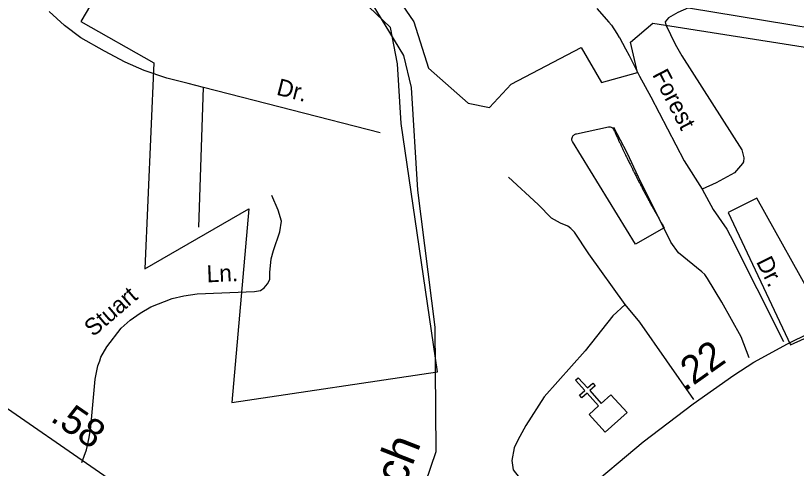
# Model space of a CAD drawing. Extents: x 2104537 to 2336408, y 34176 to 229611.
# Drawn here: x 2187530 to 2190991, y 85032 to 87042 of the extents above; entities that cross this region are included whole.
import ezdxf

# ---------------------------------------------------------------- set-up
doc = ezdxf.new("R2010")
doc.units = 0
for name, color, linetype in [('Exist Boundary Political City Limit New', 7, 'Continuous'), ('Exist Boundary Political City Limit New Hole', 7, 'Continuous'), ('Exist Cultural Church CELL', 7, 'Continuous'), ('Exist Hydrographic Creek Single Shore', 7, 'Continuous'), ('Exist Road Non-System Type 51', 7, 'Continuous'), ('Exist Road Non-System Type 51 Label', 7, 'Continuous'), ('Exist Road Primary US Attributed', 7, 'Continuous'), ('Exist Road Primary US Divided Attributed', 7, 'Continuous'), ('Exist Road Primary US Mileage Hundredths English Label', 7, 'Continuous'), ('Exist Road Secondary Mileage Hundredths English Label', 7, 'Continuous'), ('Exist Road Secondary Type 51 Attributed', 7, 'Continuous'), ('Map Preparation Boundary City Limit Buffer Line', 7, 'Continuous'), ('Old_Level_32', 7, 'Continuous')]:
    doc.layers.add(name, color=color, linetype=linetype)

msp = doc.modelspace()

# ---------------------------------------------------------------- linework, layer by layer
at = {"layer": 'Exist Boundary Political City Limit New'}
for points in [[(2188450.5, 88086), (2187818.5, 87016), (2188142.5, 86833.1), (2188102.8, 85918.3), (2188563.8, 86184.8), (2188488.2, 85325.6), (2189400.5, 85460.8), (2189238.5, 86563.7), (2189222.5, 86827.4), (2189192.2, 86989.6), (2189001.5, 87173.1)], [(2189172.5, 87194.5), (2189295.5, 87014.5), (2189360.8, 86809.2), (2189535.8, 86654.1), (2189631.2, 86634.2), (2189726.5, 86737.6), (2190036.8, 86900.7), (2190128, 86745.6), (2190287, 86789.3), (2190255.2, 86924.6), (2190354.8, 87008.1), (2191519.5, 86825.1)], [(2191086.2, 85747.2), (2190815.8, 86232.5), (2190688.5, 86168.9), (2190965, 85580.2), (2191386.2, 85771.1)]]:
    msp.add_lwpolyline(points, dxfattribs=at)
at = {"layer": 'Exist Boundary Political City Limit New Hole'}
for points in [[(2190007.8, 86514), (2190010.2, 86515.5), (2190013, 86516.8), (2190015.8, 86518), (2190158, 86548.6), (2190161.8, 86548.8), (2190165.8, 86548.3), (2190169.5, 86547.2), (2190173.2, 86545.4), (2190175.5, 86543.7), (2190177.8, 86541.7), (2190180.2, 86538.6), (2190182.5, 86534.2), (2190183.8, 86531.3), (2190185, 86528.6), (2190186.5, 86525.6), (2190187.5, 86522.9), (2190189.5, 86518.8), (2190191, 86515.5), (2190192.5, 86512.1), (2190194.2, 86508.5), (2190195.8, 86504.9), (2190197.8, 86501), (2190199.2, 86497.4), (2190201, 86493.7), (2190203, 86489.5), (2190204.8, 86485.4), (2190206.2, 86482.2), (2190207.8, 86478.9), (2190209.5, 86475.6), (2190211, 86472.3), (2190212.5, 86468.7), (2190214.5, 86464.6), (2190216.2, 86460.9), (2190217.5, 86458.3), (2190218.8, 86455.4), (2190220.2, 86452.5), (2190222.2, 86448.1), (2190224, 86444.4), (2190225.2, 86441.7), (2190226.8, 86438.9), (2190228.2, 86435.7), (2190230.5, 86430.6), (2190232.5, 86426.9), (2190234, 86423.7), (2190235.8, 86420.2), (2190238, 86415.5), (2190239.8, 86411.8), (2190241.2, 86408.8), (2190242.8, 86405.5), (2190244.2, 86402.2), (2190246.2, 86398.5), (2190248.5, 86393.9), (2190250.2, 86390.3), (2190252, 86386.8), (2190254, 86382.8), (2190255.5, 86379.6), (2190256.8, 86376.9), (2190258.2, 86374), (2190259.8, 86371.1), (2190261.5, 86367.7), (2190262.8, 86364.8), (2190264.5, 86361.4), (2190266.5, 86357.4), (2190268.2, 86353.7), (2190269.8, 86351.2), (2190271, 86348.3), (2190272.5, 86345.6), (2190274, 86342.3), (2190276.2, 86338.2), (2190278.5, 86333.6), (2190280.5, 86329.5), (2190282.5, 86325.9), (2190284, 86322.6), (2190285.5, 86319.7), (2190287.2, 86316.6), (2190288.8, 86313.6), (2190290.5, 86310.3), (2190292.8, 86305.6), (2190295, 86301.6), (2190296.8, 86298.1), (2190298.5, 86294.8), (2190300, 86291.8), (2190302.2, 86287.6), (2190304.2, 86283.8), (2190306, 86280.3), (2190307.8, 86277), (2190309.8, 86273.1), (2190312, 86268.8), (2190314.2, 86264.6), (2190316.2, 86260.8), (2190318.2, 86257.3), (2190319.5, 86254.6), (2190321.5, 86250.9), (2190323.5, 86247.1), (2190325.2, 86244), (2190327, 86240.8), (2190328.5, 86237.8), (2190330.5, 86234.4), (2190332.2, 86231.2)], [(2190332.2, 86231.2), (2190334.2, 86227.5), (2190336.2, 86223.4), (2190338, 86220.2), (2190339.8, 86217.1), (2190342, 86212.8), (2190344.2, 86208.8), (2190346.2, 86205.1), (2190348.2, 86201.5), (2190349.8, 86199), (2190351.2, 86196.3), (2190353, 86193.1), (2190355, 86189.5), (2190356.8, 86186), (2190359, 86182.3), (2190361.2, 86177.9), (2190363.2, 86174.6), (2190364.5, 86172), (2190366.2, 86169), (2190368, 86165.9), (2190369.5, 86163.1), (2190371.2, 86160.4), (2190372.8, 86157.3), (2190375, 86153.5), (2190376.8, 86150.2), (2190378.5, 86147.2), (2190380.8, 86143.4), (2190382.8, 86139.9), (2190384.5, 86136.9), (2190385.8, 86134.4), (2190387.2, 86131.8), (2190389, 86128.7), (2190390.8, 86125.9), (2190392.8, 86122.3), (2190394.8, 86118.7), (2190396.8, 86115.5), (2190398.2, 86112.8), (2190400.2, 86109.1), (2190402, 86106.2), (2190403.8, 86103.4), (2190405.2, 86100.8), (2190278.2, 86027.9), (2189998.2, 86483.2), (2189997.2, 86486.1), (2189996.2, 86489), (2189996, 86491.9), (2189996, 86495.9), (2189996.8, 86499.8), (2189998.2, 86503.9), (2190000.2, 86507.2), (2190002.2, 86509.5), (2190004.5, 86511.6), (2190007.8, 86514)]]:
    msp.add_lwpolyline(points, dxfattribs=at)
at = {"layer": 'Exist Cultural Church CELL'}
msp.add_lwpolyline([(2190072.3, 85272.2), (2190114.5, 85310.4), (2190063.6, 85367), (2190039.8, 85345.5), (2190029.1, 85357.4), (2190052.9, 85378.8), (2190012.6, 85423.5), (2190024.5, 85434.2), (2190064.8, 85389.6), (2190088.5, 85411), (2190099.2, 85399.1), (2190075.5, 85377.7), (2190126.4, 85321.1), (2190169.3, 85359.7), (2190240.6, 85280.6), (2190143.6, 85193.1)], close=True, dxfattribs=at)
at = {"layer": 'Exist Hydrographic Creek Single Shore'}
msp.add_lwpolyline([(2188722.7, 81596.7), (2188721.6, 81672.2), (2188929.6, 81806), (2188953.5, 81923.6), (2189185.7, 82191.5), (2189200.6, 82365), (2189083.5, 82482.1), (2188998.7, 82890.6), (2188922.6, 83046.2), (2188895.5, 83355.2), (2188575.6, 83945.3), (2188591.6, 84010.6), (2188649.5, 84111.3), (2188948.6, 84279.3), (2189229.5, 84625), (2189393.6, 85107.3), (2189390.5, 85658.6), (2189312.6, 86267.1), (2189284.5, 86723.6), (2189250.5, 86865.4), (2189090.5, 87130.9), (2188705.6, 87453.3)], dxfattribs=at)
at = {"layer": 'Exist Road Non-System Type 51'}
for p, q in [((2190106.9, 87073.2), (2190160.4, 87012.9)), ((2190195.2, 86962.9), (2190206.1, 86945.4)), ((2188362, 86723), (2188295, 86740.2)), ((2188342.2, 86103), (2188362, 86723)), ((2189146.5, 86521.9), (2188362, 86723))]:
    msp.add_line(p, q, dxfattribs=at)
for points in [[(2190512.7, 87076.4), (2190465.5, 87055.4), (2190423.8, 87032.9), (2190416.7, 87023.5)], [(2188295, 86740.2), (2188199.8, 86764.6), (2188099.7, 86798.3), (2188015.4, 86836), (2187923.2, 86883.8), (2187819, 86943.2), (2187746.6, 86997.7), (2187678.6, 87060.7)], [(2190160.4, 87012.9), (2190172.1, 86999.7), (2190195.2, 86962.9)], [(2190416.7, 87023.5), (2190409.9, 87014.5), (2190412, 87000.7), (2190453.3, 86915.2), (2190484.1, 86863.5), (2190749.7, 86446.9), (2190757.9, 86411), (2190756.2, 86393), (2190752.1, 86385.5), (2190716.9, 86344.5), (2190635.3, 86299.5), (2190573.8, 86272.5)], [(2190206.1, 86945.4), (2190206.8, 86944.3), (2190233.6, 86894.6)], [(2190233.6, 86894.6), (2190249.9, 86864.4), (2190295.1, 86773.3), (2190346.4, 86681.7), (2190494.2, 86397.4), (2190573.8, 86272.5)], [(2190781.4, 85523.4), (2190746.5, 85616.9), (2190660.2, 85769.9), (2190596.9, 85875.1), (2190584.8, 85892.7), (2190572.6, 85904.7), (2190469.2, 85989.4), (2190434.7, 86037), (2190291, 86325.2), (2190241.6, 86432.5), (2190182.1, 86545.5)], [(2190232.2, 85760.4), (2190071.5, 85984.3), (2190008.1, 86081.3), (2189992, 86097.4), (2189977.7, 86106.9), (2189945.5, 86120.6), (2189905.3, 86143), (2189846.4, 86203.2), (2189714.9, 86325.5)], [(2190573.8, 86272.5), (2190622.8, 86181.3), (2190682.5, 86094.2), (2190697.7, 86066), (2190934.7, 85595.3)], [(2187902.4, 85509.5), (2187908.1, 85525.5), (2187933.9, 85571.5), (2187997.6, 85655.6), (2188037.6, 85690), (2188081.5, 85721.9), (2188129.6, 85750.2), (2188223.2, 85786.4), (2188275.2, 85798.5), (2188335.1, 85806.9), (2188589.3, 85817.7), (2188615.3, 85821.8), (2188631.2, 85834), (2188647, 85851.7), (2188656.9, 85870.2), (2188656.8, 85902.1), (2188662.6, 85962), (2188672.5, 86000.2), (2188700.4, 86082.3), (2188708.2, 86130.4), (2188694, 86178.2), (2188665.7, 86244.1)], [(2190232.2, 85760.4), (2190177.1, 85709.6), (2190055, 85554.2), (2189873.5, 85349.7), (2189791.3, 85222.7), (2189756, 85158.1), (2189740.5, 85123.9), (2189729.3, 85067.7), (2189735.7, 85025.9), (2189788.5, 84958.3), (2189849.5, 84887.2), (2189908.6, 84806)], [(2190536, 85338.2), (2190297.2, 85681.1), (2190232.2, 85760.4)], [(2187823.9, 85058.9), (2187843.7, 85115), (2187855.6, 85169.2), (2187863.4, 85216.9), (2187882.6, 85429.2), (2187894.6, 85487.3), (2187902.4, 85509.5)]]:
    msp.add_lwpolyline(points, dxfattribs=at)
at = {"layer": 'Exist Road Primary US Attributed'}
msp.add_lwpolyline([(2189993.7, 84879.2), (2190045.1, 84925.8), (2190311.6, 85149.7), (2190533.8, 85318.3), (2190714, 85446.7), (2190802.9, 85503.5), (2190951.8, 85585.1), (2191050.5, 85634.5), (2191181.4, 85701.1), (2191396.2, 85792.5), (2191623.3, 85891.3), (2192004, 86050.4), (2192317.6, 86183.8), (2192495.3, 86257.9), (2192754.6, 86376.5), (2192787.5, 86392.1), (2192853.3, 86444.8), (2192881.3, 86477.7), (2192904.3, 86525.5), (2192919.2, 86588), (2192927.4, 86644), (2192930.2, 86677.5)], dxfattribs=at)
at = {"layer": 'Exist Road Primary US Divided Attributed'}
msp.add_lwpolyline([(2187343.3, 87600.8), (2187585.5, 87559.6), (2187923.5, 87502.1), (2188033.5, 87483.3), (2188417.1, 87418.1), (2188906.9, 87338.5), (2190029.9, 87153.7), (2190267.6, 87116.6), (2190380.4, 87098.1), (2190512.7, 87076.4), (2191519.4, 86911.2), (2191570.2, 86902.9), (2191653.3, 86889.3), (2191714.1, 86879.1), (2191728.8, 86876.7), (2191936, 86842.1), (2192535.6, 86741.9), (2192896.3, 86681.7), (2192930.2, 86677.5)], dxfattribs=at)
at = {"layer": 'Exist Road Secondary Type 51 Attributed'}
msp.add_lwpolyline([(2189137.7, 84153.2), (2189001.3, 84261.9), (2188641.8, 84504.5), (2188321.9, 84724.3), (2188035.4, 84920.8), (2187300.5, 85429.4), (2186750.5, 85801.6), (2186612.2, 85897.2)], dxfattribs=at)
at = {"layer": 'Map Preparation Boundary City Limit Buffer Line'}
for points in [[(2188450.5, 88086), (2187818.5, 87016), (2188142.5, 86833.1), (2188102.8, 85918.3), (2188563.8, 86184.8), (2188488.2, 85325.6), (2189400.5, 85460.8), (2189238.5, 86563.7), (2189222.5, 86827.4), (2189192.2, 86989.6), (2189001.5, 87173.1)], [(2189172.5, 87194.5), (2189295.5, 87014.5), (2189360.8, 86809.2), (2189535.8, 86654.1), (2189631.2, 86634.2), (2189726.5, 86737.6), (2190036.8, 86900.7), (2190128, 86745.6), (2190287, 86789.3), (2190255.2, 86924.6), (2190354.8, 87008.1), (2191519.5, 86825.1)], [(2190007.8, 86514), (2190010.2, 86515.5), (2190013, 86516.8), (2190015.8, 86518), (2190158, 86548.6), (2190161.8, 86548.8), (2190165.8, 86548.3), (2190169.5, 86547.2), (2190173.2, 86545.4), (2190175.5, 86543.7), (2190177.8, 86541.7), (2190180.2, 86538.6), (2190182.5, 86534.2), (2190183.8, 86531.3), (2190185, 86528.6), (2190186.5, 86525.6), (2190187.5, 86522.9), (2190189.5, 86518.8), (2190191, 86515.5), (2190192.5, 86512.1), (2190194.2, 86508.5), (2190195.8, 86504.9), (2190197.8, 86501), (2190199.2, 86497.4), (2190201, 86493.7), (2190203, 86489.5), (2190204.8, 86485.4), (2190206.2, 86482.2), (2190207.8, 86478.9), (2190209.5, 86475.6), (2190211, 86472.3), (2190212.5, 86468.7), (2190214.5, 86464.6), (2190216.2, 86460.9), (2190217.5, 86458.3), (2190218.8, 86455.4), (2190220.2, 86452.5), (2190222.2, 86448.1), (2190224, 86444.4), (2190225.2, 86441.7), (2190226.8, 86438.9), (2190228.2, 86435.7), (2190230.5, 86430.6), (2190232.5, 86426.9), (2190234, 86423.7), (2190235.8, 86420.2), (2190238, 86415.5), (2190239.8, 86411.8), (2190241.2, 86408.8), (2190242.8, 86405.5), (2190244.2, 86402.2), (2190246.2, 86398.5), (2190248.5, 86393.9), (2190250.2, 86390.3), (2190252, 86386.8), (2190254, 86382.8), (2190255.5, 86379.6), (2190256.8, 86376.9), (2190258.2, 86374), (2190259.8, 86371.1), (2190261.5, 86367.7), (2190262.8, 86364.8), (2190264.5, 86361.4), (2190266.5, 86357.4), (2190268.2, 86353.7), (2190269.8, 86351.2), (2190271, 86348.3), (2190272.5, 86345.6), (2190274, 86342.3), (2190276.2, 86338.2), (2190278.5, 86333.6), (2190280.5, 86329.5), (2190282.5, 86325.9), (2190284, 86322.6), (2190285.5, 86319.7), (2190287.2, 86316.6), (2190288.8, 86313.6), (2190290.5, 86310.3), (2190292.8, 86305.6), (2190295, 86301.6), (2190296.8, 86298.1), (2190298.5, 86294.8), (2190300, 86291.8), (2190302.2, 86287.6), (2190304.2, 86283.8), (2190306, 86280.3), (2190307.8, 86277), (2190309.8, 86273.1), (2190312, 86268.8), (2190314.2, 86264.6), (2190316.2, 86260.8), (2190318.2, 86257.3), (2190319.5, 86254.6), (2190321.5, 86250.9), (2190323.5, 86247.1), (2190325.2, 86244), (2190327, 86240.8), (2190328.5, 86237.8), (2190330.5, 86234.4), (2190332.2, 86231.2)], [(2190332.2, 86231.2), (2190334.2, 86227.5), (2190336.2, 86223.4), (2190338, 86220.2), (2190339.8, 86217.1), (2190342, 86212.8), (2190344.2, 86208.8), (2190346.2, 86205.1), (2190348.2, 86201.5), (2190349.8, 86199), (2190351.2, 86196.3), (2190353, 86193.1), (2190355, 86189.5), (2190356.8, 86186), (2190359, 86182.3), (2190361.2, 86177.9), (2190363.2, 86174.6), (2190364.5, 86172), (2190366.2, 86169), (2190368, 86165.9), (2190369.5, 86163.1), (2190371.2, 86160.4), (2190372.8, 86157.3), (2190375, 86153.5), (2190376.8, 86150.2), (2190378.5, 86147.2), (2190380.8, 86143.4), (2190382.8, 86139.9), (2190384.5, 86136.9), (2190385.8, 86134.4), (2190387.2, 86131.8), (2190389, 86128.7), (2190390.8, 86125.9), (2190392.8, 86122.3), (2190394.8, 86118.7), (2190396.8, 86115.5), (2190398.2, 86112.8), (2190400.2, 86109.1), (2190402, 86106.2), (2190403.8, 86103.4), (2190405.2, 86100.8), (2190278.2, 86027.9), (2189998.2, 86483.2), (2189997.2, 86486.1), (2189996.2, 86489), (2189996, 86491.9), (2189996, 86495.9), (2189996.8, 86499.8), (2189998.2, 86503.9), (2190000.2, 86507.2), (2190002.2, 86509.5), (2190004.5, 86511.6), (2190007.8, 86514)], [(2191086.2, 85747.2), (2190815.8, 86232.5), (2190688.5, 86168.9), (2190965, 85580.2), (2191386.2, 85771.1)]]:
    msp.add_lwpolyline(points, dxfattribs=at)

# ---------------------------------------------------------------- texts
at = {"layer": 'Exist Road Non-System Type 51 Label'}
for s, rotation, p in [('Forest', 297.4521, (2190350.7, 86780.2)), ('Dr.', 345.6164, (2188682.4, 86691.7)), ('Dr.', 296.718, (2190811.3, 85949.8)), ('Ln.', 2.4416, (2188378.1, 85858)), ('Stuart', 40.6152, (2187873.7, 85614.2))]:
    msp.add_text(s, height=75, rotation=rotation, dxfattribs=at).set_placement(p)
at = {"layer": 'Exist Road Primary US Mileage Hundredths English Label'}
msp.add_text('.22', height=125, rotation=35.4755, dxfattribs=at).set_placement((2190496.9, 85372.1))
at = {"layer": 'Exist Road Secondary Mileage Hundredths English Label'}
msp.add_text('.58', height=125, rotation=325.3116, dxfattribs=at).set_placement((2187679, 85246.3))
at = {"layer": 'Old_Level_32'}
msp.add_text('Branch', height=150, rotation=68.6694, dxfattribs=at).set_placement((2189097.5, 84551.7))

doc.saveas('drawing.dxf')
